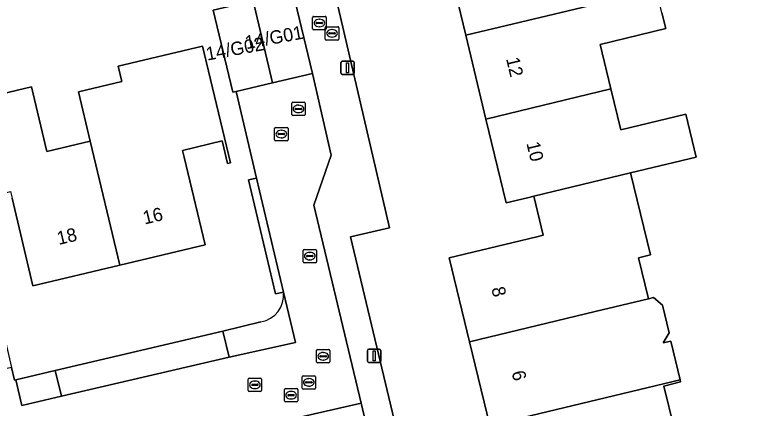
# Model space of a CAD drawing. Extents: x 157648 to 158502, y 379212 to 380938.
# Drawn here: x 158140.6 to 158196.6, y 380827.8 to 380857.3 of the extents above; entities that cross this region are included whole.
import ezdxf

# ---------------------------------------------------------------- set-up
doc = ezdxf.new("R2010")
doc.units = 0
for name, color, linetype in [('IMGEO_Brandkraan', 7, 'Continuous'), ('IMGEO_Erf', 7, 'Continuous'), ('IMGEO_Groenvoorziening', 7, 'Continuous'), ('IMGEO_Haag', 7, 'Continuous'), ('IMGEO_Kolk', 7, 'Continuous'), ('IMGEO_Lichtmast', 7, 'Continuous'), ('IMGEO_Pand', 7, 'Continuous'), ('IMGEO_Pand_nummerreeks', 7, 'Continuous'), ('IMGEO_Parkeervlak_open', 7, 'Continuous'), ('IMGEO_Rijbaan_lokaal_open', 7, 'Continuous'), ('IMGEO_Rioolput', 7, 'Continuous'), ('IMGEO_Voetpad_open', 7, 'Continuous')]:
    doc.layers.add(name, color=color, linetype=linetype)

msp = doc.modelspace()

# ---------------------------------------------------------------- linework, layer by layer
at = {"layer": 'IMGEO_Brandkraan'}
for p, q in [((158163.859, 380855.452), (158163.859, 380856.304)), ((158163.934, 380856.378), (158164.786, 380856.378)), ((158164.347, 380856.158), (158164.372, 380856.158)), ((158164.86, 380856.304), (158164.86, 380855.452)), ((158164.118, 380855.872), (158164.118, 380855.884)), ((158164.556, 380855.835), (158164.158, 380855.835)), ((158164.161, 380855.921), (158164.559, 380855.921)), ((158164.37, 380855.598), (158164.345, 380855.598)), ((158164.602, 380855.884), (158164.602, 380855.872)), ((158164.786, 380855.378), (158163.934, 380855.378))]:
    msp.add_line(p, q, dxfattribs=at)
for points in [[(158163.859, 380855.452), (158163.859, 380856.304)], [(158163.934, 380856.378), (158164.786, 380856.378)], [(158164.86, 380856.304), (158164.86, 380855.452)], [(158164.786, 380855.378), (158163.934, 380855.378)]]:
    msp.add_lwpolyline(points, dxfattribs=at)
for centre, radius, start, end in [((158163.936, 380856.302), 0.0765, 91.552, 178.448), ((158163.936, 380856.302), 0.0765, 91.552, 178.448), ((158164.784, 380856.302), 0.0765, 1.552, 88.448), ((158164.784, 380856.302), 0.0765, 1.552, 88.448), ((158163.936, 380855.454), 0.0765, 181.552, 268.448), ((158163.936, 380855.454), 0.0765, 181.552, 268.448), ((158164.158, 380855.881), 0.0403, 85.8775, 175.7526), ((158164.155, 380855.871), 0.0366, 178.938, 274.7102), ((158164.559, 380855.878), 0.043, 264.8664, 352.4533), ((158164.563, 380855.883), 0.0386, 1.7309, 96.639), ((158164.784, 380855.454), 0.0765, 271.552, 358.448), ((158164.784, 380855.454), 0.0765, 271.552, 358.448)]:
    msp.add_arc(centre, radius, start, end, dxfattribs=at)
for centre, major_axis, ratio, start_param, end_param in [((158164.346, 380855.878), (-0.387, 0.002), 0.722429, 4.712389, 7.853982), ((158164.371, 380855.878), (-0.39, 0.002), 0.717154, 1.570796, 4.712389)]:
    msp.add_ellipse(centre, major_axis=major_axis, ratio=ratio, start_param=start_param, end_param=end_param, dxfattribs=at)
at = {"layer": 'IMGEO_Erf'}
for points in [[(158230.016, 380877.859), (158163.827, 380862.151), (158168.671, 380841.291), (158165.739, 380840.623), (158169.526, 380824.707)], [(158157.175, 380851.512), (158156.948, 380851.458), (158155.477, 380857.617), (158158.457, 380858.321), (158161.437, 380859.026), (158160.042, 380865.13), (158159.844, 380865.897), (158116.365, 380855.58), (158117.831, 380849.402), (158119.428, 380842.771), (158119.322, 380842.743), (158117.095, 380839.543), (158119.836, 380828.149), (158121.806, 380828.52), (158127.204, 380829.803), (158127.381, 380829.845), (158133.395, 380831.251), (158139.93, 380832.775), (158140.373, 380830.824), (158140.585, 380829.891), (158140.683, 380829.906), (158143.629, 380830.615), (158156.186, 380833.568), (158159.045, 380834.252)], [(158176.167, 380826.479), (158174.653, 380832.768), (158173.139, 380839.058), (158179.702, 380840.637), (158180.168, 380840.749), (158179.464, 380843.674), (158178.999, 380843.562), (158177.386, 380843.174), (158175.875, 380849.453), (158174.364, 380855.731), (158172.818, 380862.154)], [(158189.057, 380857.428), (158189.344, 380856.235), (158184.433, 380855.053), (158185.238, 380851.709), (158185.976, 380848.641), (158190.854, 380849.815), (158191.626, 380846.606), (158186.713, 380845.424), (158188.192, 380839.279), (158187.296, 380839.063), (158188.036, 380835.984), (158188.413, 380836.075), (158189.097, 380835.508), (158189.598, 380833.422), (158189.146, 380832.681), (158189.713, 380832.817), (158190.414, 380829.903), (158190.451, 380829.751), (158189.197, 380829.449), (158189.958, 380826.289)], [(158135.789, 380850.422), (158141.859, 380851.867), (158143.012, 380847.024), (158146.26, 380847.797), (158145.381, 380851.483), (158148.631, 380852.258), (158148.355, 380853.416), (158154.672, 380854.92), (158156.752, 380846.181), (158156.539, 380846.13), (158156.261, 380847.297), (158156.136, 380847.822), (158153.17, 380847.106), (158153.293, 380846.59), (158154.854, 380840.033), (158148.474, 380838.514), (158141.979, 380836.967), (158140.418, 380843.524)], [(158160.721, 380836.488), (158160.137, 380836.35), (158158.113, 380844.892), (158158.697, 380845.03), (158157.175, 380851.512)]]:
    msp.add_lwpolyline(points, dxfattribs=at)
msp.add_arc((158158.677, 380836.274), 2.055, 280.3118, 5.9812, dxfattribs=at)
at = {"layer": 'IMGEO_Groenvoorziening'}
msp.add_lwpolyline([(158158.697, 380845.03), (158158.113, 380844.892), (158160.137, 380836.35), (158160.721, 380836.488)], close=True, dxfattribs=at)
at = {"layer": 'IMGEO_Haag'}
msp.add_lwpolyline([(158158.697, 380845.03), (158158.113, 380844.892), (158160.137, 380836.35), (158160.721, 380836.488)], close=True, dxfattribs=at)
at = {"layer": 'IMGEO_Kolk'}
for p, q in [((158160.066, 380847.905), (158160.066, 380848.757)), ((158160.141, 380848.831), (158160.993, 380848.831)), ((158161.067, 380848.757), (158161.067, 380847.905)), ((158160.325, 380848.325), (158160.325, 380848.337)), ((158160.763, 380848.288), (158160.365, 380848.288)), ((158160.368, 380848.374), (158160.766, 380848.374)), ((158160.554, 380848.611), (158160.579, 380848.611)), ((158160.809, 380848.337), (158160.809, 380848.325)), ((158160.993, 380847.831), (158160.141, 380847.831)), ((158160.577, 380848.051), (158160.552, 380848.051)), ((158162.198, 380838.76), (158162.198, 380839.612)), ((158162.273, 380839.686), (158163.125, 380839.686)), ((158162.457, 380839.18), (158162.457, 380839.192)), ((158162.5, 380839.229), (158162.898, 380839.229)), ((158162.686, 380839.466), (158162.711, 380839.466)), ((158162.941, 380839.192), (158162.941, 380839.18)), ((158163.199, 380839.612), (158163.199, 380838.76)), ((158163.125, 380838.686), (158162.273, 380838.686)), ((158162.895, 380839.143), (158162.497, 380839.143)), ((158162.709, 380838.906), (158162.684, 380838.906)), ((158158.088, 380829.108), (158158.088, 380829.96)), ((158158.163, 380830.034), (158159.015, 380830.034)), ((158158.576, 380829.814), (158158.601, 380829.814)), ((158159.089, 380829.96), (158159.089, 380829.108)), ((158158.347, 380829.528), (158158.347, 380829.54)), ((158158.785, 380829.491), (158158.387, 380829.491)), ((158158.39, 380829.577), (158158.788, 380829.577)), ((158158.599, 380829.254), (158158.574, 380829.254)), ((158158.831, 380829.54), (158158.831, 380829.528)), ((158159.015, 380829.034), (158158.163, 380829.034))]:
    msp.add_line(p, q, dxfattribs=at)
for points in [[(158160.066, 380847.905), (158160.066, 380848.757)], [(158160.141, 380848.831), (158160.993, 380848.831)], [(158161.067, 380848.757), (158161.067, 380847.905)], [(158160.993, 380847.831), (158160.141, 380847.831)], [(158162.198, 380838.76), (158162.198, 380839.612)], [(158162.273, 380839.686), (158163.125, 380839.686)], [(158163.199, 380839.612), (158163.199, 380838.76)], [(158163.125, 380838.686), (158162.273, 380838.686)], [(158158.088, 380829.108), (158158.088, 380829.96)], [(158158.163, 380830.034), (158159.015, 380830.034)], [(158159.089, 380829.96), (158159.089, 380829.108)], [(158159.015, 380829.034), (158158.163, 380829.034)]]:
    msp.add_lwpolyline(points, dxfattribs=at)
for centre, radius, start, end in [((158160.143, 380848.755), 0.0765, 91.552, 178.448), ((158160.143, 380848.755), 0.0765, 91.552, 178.448), ((158160.991, 380848.755), 0.0765, 1.552, 88.448), ((158160.991, 380848.755), 0.0765, 1.552, 88.448), ((158160.365, 380848.334), 0.0403, 85.8775, 175.7526), ((158160.362, 380848.324), 0.0366, 178.938, 274.7102), ((158160.766, 380848.331), 0.043, 264.8664, 352.4533), ((158160.77, 380848.336), 0.0386, 1.7309, 96.639), ((158160.143, 380847.907), 0.0765, 181.552, 268.448), ((158160.143, 380847.907), 0.0765, 181.552, 268.448), ((158160.991, 380847.907), 0.0765, 271.552, 358.448), ((158160.991, 380847.907), 0.0765, 271.552, 358.448), ((158162.275, 380839.61), 0.0765, 91.552, 178.448), ((158162.275, 380839.61), 0.0765, 91.552, 178.448), ((158162.497, 380839.189), 0.0403, 85.8775, 175.7526), ((158162.902, 380839.191), 0.0386, 1.7309, 96.639), ((158163.123, 380839.61), 0.0765, 1.552, 88.448), ((158163.123, 380839.61), 0.0765, 1.552, 88.448), ((158162.275, 380838.762), 0.0765, 181.552, 268.448), ((158162.275, 380838.762), 0.0765, 181.552, 268.448), ((158162.494, 380839.179), 0.0366, 178.938, 274.7102), ((158162.898, 380839.186), 0.043, 264.8664, 352.4533), ((158163.123, 380838.762), 0.0765, 271.552, 358.448), ((158163.123, 380838.762), 0.0765, 271.552, 358.448), ((158158.165, 380829.958), 0.0765, 91.552, 178.448), ((158158.165, 380829.958), 0.0765, 91.552, 178.448), ((158159.013, 380829.958), 0.0765, 1.552, 88.448), ((158159.013, 380829.958), 0.0765, 1.552, 88.448), ((158158.387, 380829.537), 0.0403, 85.8775, 175.7526), ((158158.384, 380829.527), 0.0366, 178.938, 274.7102), ((158158.788, 380829.534), 0.043, 264.8664, 352.4533), ((158158.792, 380829.539), 0.0386, 1.7309, 96.639), ((158158.165, 380829.11), 0.0765, 181.552, 268.448), ((158158.165, 380829.11), 0.0765, 181.552, 268.448), ((158159.013, 380829.11), 0.0765, 271.552, 358.448), ((158159.013, 380829.11), 0.0765, 271.552, 358.448)]:
    msp.add_arc(centre, radius, start, end, dxfattribs=at)
for centre, major_axis, ratio, start_param, end_param in [((158160.553, 380848.331), (-0.387, 0.002), 0.722429, 4.712389, 7.853982), ((158160.578, 380848.331), (-0.39, 0.002), 0.717154, 1.570796, 4.712389), ((158162.685, 380839.186), (-0.387, 0.002), 0.722429, 4.712389, 7.853982), ((158162.71, 380839.186), (-0.39, 0.002), 0.717154, 1.570796, 4.712389), ((158158.575, 380829.534), (-0.387, 0.002), 0.722429, 4.712389, 7.853982), ((158158.6, 380829.534), (-0.39, 0.002), 0.717154, 1.570796, 4.712389)]:
    msp.add_ellipse(centre, major_axis=major_axis, ratio=ratio, start_param=start_param, end_param=end_param, dxfattribs=at)
at = {"layer": 'IMGEO_Lichtmast'}
for p, q in [((158165.131, 380853.788), (158165.921, 380853.788)), ((158165.921, 380853.788), (158165.131, 380853.788)), ((158165.031, 380852.888), (158165.031, 380853.688)), ((158165.031, 380853.688), (158165.031, 380852.888)), ((158166.021, 380853.688), (158166.021, 380852.888)), ((158166.021, 380852.888), (158166.021, 380853.688)), ((158165.921, 380852.788), (158165.131, 380852.788)), ((158165.131, 380852.788), (158165.921, 380852.788)), ((158167.013, 380831.321), (158167.013, 380832.121)), ((158167.013, 380832.121), (158167.013, 380831.321)), ((158167.113, 380832.221), (158167.903, 380832.221)), ((158167.903, 380832.221), (158167.113, 380832.221)), ((158168.003, 380832.121), (158168.003, 380831.321)), ((158168.003, 380831.321), (158168.003, 380832.121)), ((158167.903, 380831.221), (158167.113, 380831.221)), ((158167.113, 380831.221), (158167.903, 380831.221))]:
    msp.add_line(p, q, dxfattribs=at)
for points in [[(158165.451, 380853.663), (158165.601, 380853.663), (158165.601, 380852.913), (158165.451, 380852.913), (158165.451, 380853.663)], [(158167.433, 380832.096), (158167.583, 380832.096), (158167.583, 380831.346), (158167.433, 380831.346), (158167.433, 380832.096)]]:
    msp.add_lwpolyline(points, dxfattribs=at)
for centre, start, end in [((158165.131, 380853.688), 90, 180), ((158165.131, 380853.688), 90, 180), ((158165.921, 380853.688), 0, 90), ((158165.921, 380853.688), 360, 90), ((158165.131, 380852.888), 180, 270), ((158165.131, 380852.888), 180, 270), ((158165.921, 380852.888), 270, 0), ((158165.921, 380852.888), 270, 0), ((158167.113, 380832.121), 90, 180), ((158167.113, 380832.121), 90, 180), ((158167.903, 380832.121), 0, 90), ((158167.903, 380832.121), 360, 90), ((158167.113, 380831.321), 180, 270), ((158167.113, 380831.321), 180, 270), ((158167.903, 380831.321), 270, 0), ((158167.903, 380831.321), 270, 0)]:
    msp.add_arc(centre, 0.1, start, end, dxfattribs=at)
at = {"layer": 'IMGEO_Pand'}
for points in [[(158174.364, 380855.731), (158188.638, 380859.169), (158187.887, 380862.289), (158183.028, 380861.12), (158182.234, 380864.42), (158172.818, 380862.154)], [(158158.457, 380858.321), (158159.911, 380852.166), (158162.89, 380852.878), (158161.437, 380859.026)], [(158185.238, 380851.709), (158184.433, 380855.053), (158189.344, 380856.235), (158189.057, 380857.428), (158188.638, 380859.169), (158174.364, 380855.731), (158175.875, 380849.453)], [(158158.457, 380858.321), (158155.477, 380857.617), (158156.948, 380851.458), (158157.175, 380851.512), (158159.911, 380852.166)], [(158153.17, 380847.106), (158156.136, 380847.822), (158156.261, 380847.297), (158156.539, 380846.13), (158156.752, 380846.181), (158154.672, 380854.92), (158148.355, 380853.416), (158148.631, 380852.258), (158145.381, 380851.483), (158146.26, 380847.797), (158148.474, 380838.514), (158154.854, 380840.033), (158153.293, 380846.59)], [(158135.789, 380850.422), (158137.459, 380843.35), (158140.298, 380844.027), (158140.418, 380843.524), (158141.979, 380836.967), (158148.474, 380838.514), (158146.26, 380847.797), (158143.012, 380847.024), (158141.859, 380851.867)], [(158179.464, 380843.674), (158186.713, 380845.424), (158191.626, 380846.606), (158190.854, 380849.815), (158185.976, 380848.641), (158185.238, 380851.709), (158175.875, 380849.453), (158177.386, 380843.174), (158178.999, 380843.562)], [(158174.653, 380832.768), (158184.061, 380835.029), (158188.036, 380835.984), (158187.296, 380839.063), (158188.192, 380839.279), (158186.713, 380845.424), (158179.464, 380843.674), (158180.168, 380840.749), (158179.702, 380840.637), (158173.139, 380839.058)], [(158189.598, 380833.422), (158189.097, 380835.508), (158188.413, 380836.075), (158188.036, 380835.984), (158184.061, 380835.029), (158174.653, 380832.768), (158176.167, 380826.479), (158190.414, 380829.903), (158189.713, 380832.817), (158189.146, 380832.681)], [(158191.563, 380825.078), (158191.199, 380826.588), (158189.958, 380826.289), (158189.197, 380829.449), (158190.451, 380829.751), (158190.414, 380829.903), (158176.167, 380826.479), (158177.681, 380820.189), (158184.235, 380821.766), (158184.76, 380821.892), (158185.474, 380818.927), (158184.949, 380818.801), (158183.703, 380818.502), (158183.807, 380818.068), (158183.914, 380818.094), (158192.733, 380820.216)]]:
    msp.add_lwpolyline(points, close=True, dxfattribs=at)
at = {"layer": 'IMGEO_Parkeervlak_open'}
for points in [[(158156.186, 380833.568), (158143.629, 380830.615), (158144.102, 380828.693), (158156.661, 380831.619)], [(158166.548, 380828.16), (158161.859, 380827.082), (158162.044, 380826.287), (158164.145, 380817.278), (158168.852, 380818.348)]]:
    msp.add_lwpolyline(points, close=True, dxfattribs=at)
at = {"layer": 'IMGEO_Rijbaan_lokaal_open'}
msp.add_lwpolyline([(158161.859, 380827.082), (158166.548, 380828.16), (158162.99, 380842.997), (158164.297, 380846.741), (158162.89, 380852.878), (158159.911, 380852.166), (158157.175, 380851.512), (158158.697, 380845.03), (158160.721, 380836.488), (158161.619, 380832.72), (158156.661, 380831.619), (158144.102, 380828.693), (158141.156, 380827.996), (158140.683, 380829.906), (158140.585, 380829.891), (158140.373, 380830.824), (158127.817, 380827.893), (158116.939, 380825.329)], dxfattribs=at)
at = {"layer": 'IMGEO_Rioolput'}
for p, q in [((158162.987, 380857.152), (158163.839, 380857.152)), ((158162.912, 380856.226), (158162.912, 380857.078)), ((158163.171, 380856.646), (158163.171, 380856.658)), ((158163.609, 380856.609), (158163.211, 380856.609)), ((158163.214, 380856.695), (158163.612, 380856.695)), ((158163.4, 380856.932), (158163.425, 380856.932)), ((158163.655, 380856.658), (158163.655, 380856.646)), ((158163.913, 380857.078), (158163.913, 380856.226)), ((158163.839, 380856.152), (158162.987, 380856.152)), ((158163.423, 380856.372), (158163.398, 380856.372)), ((158161.351, 380849.788), (158161.351, 380850.64)), ((158161.426, 380850.714), (158162.278, 380850.714)), ((158161.839, 380850.494), (158161.864, 380850.494)), ((158162.352, 380850.64), (158162.352, 380849.788)), ((158161.61, 380850.208), (158161.61, 380850.22)), ((158162.048, 380850.171), (158161.65, 380850.171)), ((158161.653, 380850.257), (158162.051, 380850.257)), ((158161.862, 380849.934), (158161.837, 380849.934)), ((158162.094, 380850.22), (158162.094, 380850.208)), ((158162.278, 380849.714), (158161.426, 380849.714)), ((158163.201, 380831.252), (158163.201, 380832.104)), ((158163.276, 380832.178), (158164.128, 380832.178)), ((158163.689, 380831.958), (158163.714, 380831.958)), ((158164.202, 380832.104), (158164.202, 380831.252)), ((158163.46, 380831.672), (158163.46, 380831.684)), ((158163.898, 380831.635), (158163.5, 380831.635)), ((158163.503, 380831.721), (158163.901, 380831.721)), ((158163.712, 380831.398), (158163.687, 380831.398)), ((158163.944, 380831.684), (158163.944, 380831.672)), ((158164.128, 380831.178), (158163.276, 380831.178)), ((158162.123, 380829.294), (158162.123, 380830.146)), ((158162.198, 380830.22), (158163.05, 380830.22)), ((158162.382, 380829.714), (158162.382, 380829.726)), ((158162.82, 380829.677), (158162.422, 380829.677)), ((158162.425, 380829.763), (158162.823, 380829.763)), ((158162.611, 380830), (158162.636, 380830)), ((158162.866, 380829.726), (158162.866, 380829.714)), ((158163.124, 380830.146), (158163.124, 380829.294)), ((158160.797, 380828.334), (158160.797, 380829.186)), ((158160.872, 380829.26), (158161.724, 380829.26)), ((158161.798, 380829.186), (158161.798, 380828.334)), ((158163.05, 380829.22), (158162.198, 380829.22)), ((158162.634, 380829.44), (158162.609, 380829.44)), ((158161.056, 380828.754), (158161.056, 380828.766)), ((158161.494, 380828.717), (158161.096, 380828.717)), ((158161.099, 380828.803), (158161.497, 380828.803)), ((158161.285, 380829.04), (158161.31, 380829.04)), ((158161.54, 380828.766), (158161.54, 380828.754)), ((158161.724, 380828.26), (158160.872, 380828.26)), ((158161.308, 380828.48), (158161.283, 380828.48))]:
    msp.add_line(p, q, dxfattribs=at)
for points in [[(158162.987, 380857.152), (158163.839, 380857.152)], [(158162.912, 380856.226), (158162.912, 380857.078)], [(158163.913, 380857.078), (158163.913, 380856.226)], [(158163.839, 380856.152), (158162.987, 380856.152)], [(158161.351, 380849.788), (158161.351, 380850.64)], [(158161.426, 380850.714), (158162.278, 380850.714)], [(158162.352, 380850.64), (158162.352, 380849.788)], [(158162.278, 380849.714), (158161.426, 380849.714)], [(158163.201, 380831.252), (158163.201, 380832.104)], [(158163.276, 380832.178), (158164.128, 380832.178)], [(158164.202, 380832.104), (158164.202, 380831.252)], [(158164.128, 380831.178), (158163.276, 380831.178)], [(158162.123, 380829.294), (158162.123, 380830.146)], [(158162.198, 380830.22), (158163.05, 380830.22)], [(158163.124, 380830.146), (158163.124, 380829.294)], [(158160.797, 380828.334), (158160.797, 380829.186)], [(158160.872, 380829.26), (158161.724, 380829.26)], [(158161.798, 380829.186), (158161.798, 380828.334)], [(158163.05, 380829.22), (158162.198, 380829.22)], [(158161.724, 380828.26), (158160.872, 380828.26)]]:
    msp.add_lwpolyline(points, dxfattribs=at)
for centre, radius, start, end in [((158162.989, 380857.076), 0.0765, 91.552, 178.448), ((158162.989, 380857.076), 0.0765, 91.552, 178.448), ((158163.837, 380857.076), 0.0765, 1.552, 88.448), ((158163.837, 380857.076), 0.0765, 1.552, 88.448), ((158163.211, 380856.655), 0.0403, 85.8775, 175.7526), ((158163.208, 380856.645), 0.0366, 178.938, 274.7102), ((158163.612, 380856.652), 0.043, 264.8664, 352.4533), ((158163.616, 380856.657), 0.0386, 1.7309, 96.639), ((158162.989, 380856.228), 0.0765, 181.552, 268.448), ((158162.989, 380856.228), 0.0765, 181.552, 268.448), ((158163.837, 380856.228), 0.0765, 271.552, 358.448), ((158163.837, 380856.228), 0.0765, 271.552, 358.448), ((158161.428, 380850.638), 0.0765, 91.552, 178.448), ((158161.428, 380850.638), 0.0765, 91.552, 178.448), ((158162.276, 380850.638), 0.0765, 1.552, 88.448), ((158162.276, 380850.638), 0.0765, 1.552, 88.448), ((158161.65, 380850.217), 0.0403, 85.8775, 175.7526), ((158161.647, 380850.207), 0.0366, 178.938, 274.7102), ((158162.051, 380850.214), 0.043, 264.8664, 352.4533), ((158162.055, 380850.219), 0.0386, 1.7309, 96.639), ((158161.428, 380849.79), 0.0765, 181.552, 268.448), ((158161.428, 380849.79), 0.0765, 181.552, 268.448), ((158162.276, 380849.79), 0.0765, 271.552, 358.448), ((158162.276, 380849.79), 0.0765, 271.552, 358.448), ((158163.278, 380832.102), 0.0765, 91.552, 178.448), ((158163.278, 380832.102), 0.0765, 91.552, 178.448), ((158164.126, 380832.102), 0.0765, 1.552, 88.448), ((158164.126, 380832.102), 0.0765, 1.552, 88.448), ((158163.5, 380831.681), 0.0403, 85.8775, 175.7526), ((158163.497, 380831.671), 0.0366, 178.938, 274.7102), ((158163.901, 380831.678), 0.043, 264.8664, 352.4533), ((158163.905, 380831.683), 0.0386, 1.7309, 96.639), ((158163.278, 380831.254), 0.0765, 181.552, 268.448), ((158163.278, 380831.254), 0.0765, 181.552, 268.448), ((158164.126, 380831.254), 0.0765, 271.552, 358.448), ((158164.126, 380831.254), 0.0765, 271.552, 358.448), ((158162.2, 380830.144), 0.0765, 91.552, 178.448), ((158162.2, 380830.144), 0.0765, 91.552, 178.448), ((158162.422, 380829.723), 0.0403, 85.8775, 175.7526), ((158162.419, 380829.713), 0.0366, 178.938, 274.7102), ((158162.823, 380829.72), 0.043, 264.8664, 352.4533), ((158162.827, 380829.725), 0.0386, 1.7309, 96.639), ((158163.048, 380830.144), 0.0765, 1.552, 88.448), ((158163.048, 380830.144), 0.0765, 1.552, 88.448), ((158160.874, 380829.184), 0.0765, 91.552, 178.448), ((158160.874, 380829.184), 0.0765, 91.552, 178.448), ((158161.722, 380829.184), 0.0765, 1.552, 88.448), ((158161.722, 380829.184), 0.0765, 1.552, 88.448), ((158162.2, 380829.296), 0.0765, 181.552, 268.448), ((158162.2, 380829.296), 0.0765, 181.552, 268.448), ((158163.048, 380829.296), 0.0765, 271.552, 358.448), ((158163.048, 380829.296), 0.0765, 271.552, 358.448), ((158161.096, 380828.763), 0.0403, 85.8775, 175.7526), ((158161.093, 380828.753), 0.0366, 178.938, 274.7102), ((158161.497, 380828.76), 0.043, 264.8664, 352.4533), ((158161.501, 380828.765), 0.0386, 1.7309, 96.639), ((158160.874, 380828.336), 0.0765, 181.552, 268.448), ((158160.874, 380828.336), 0.0765, 181.552, 268.448), ((158161.722, 380828.336), 0.0765, 271.552, 358.448), ((158161.722, 380828.336), 0.0765, 271.552, 358.448)]:
    msp.add_arc(centre, radius, start, end, dxfattribs=at)
for centre, major_axis, ratio, start_param, end_param in [((158163.399, 380856.652), (-0.387, 0.002), 0.722429, 4.712389, 7.853982), ((158163.424, 380856.652), (-0.39, 0.002), 0.717154, 1.570796, 4.712389), ((158161.838, 380850.214), (-0.387, 0.002), 0.722429, 4.712389, 7.853982), ((158161.863, 380850.214), (-0.39, 0.002), 0.717154, 1.570796, 4.712389), ((158163.688, 380831.678), (-0.387, 0.002), 0.722429, 4.712389, 7.853982), ((158163.713, 380831.678), (-0.39, 0.002), 0.717154, 1.570796, 4.712389), ((158162.61, 380829.72), (-0.387, 0.002), 0.722429, 4.712389, 7.853982), ((158162.635, 380829.72), (-0.39, 0.002), 0.717154, 1.570796, 4.712389), ((158161.284, 380828.76), (-0.387, 0.002), 0.722429, 4.712389, 7.853982), ((158161.309, 380828.76), (-0.39, 0.002), 0.717154, 1.570796, 4.712389)]:
    msp.add_ellipse(centre, major_axis=major_axis, ratio=ratio, start_param=start_param, end_param=end_param, dxfattribs=at)
at = {"layer": 'IMGEO_Voetpad_open'}
for points in [[(158159.844, 380865.897), (158160.042, 380865.13), (158161.437, 380859.026), (158162.89, 380852.878), (158164.297, 380846.741), (158162.99, 380842.997), (158166.548, 380828.16), (158168.852, 380818.348), (158164.145, 380817.278), (158165.282, 380812.425), (158172.086, 380813.928), (158184.171, 380816.835), (158183.914, 380818.094), (158183.807, 380818.068), (158182.999, 380817.796), (158172.223, 380815.219), (158171.793, 380815.099), (158170.989, 380818.524), (158169.526, 380824.707), (158165.739, 380840.623), (158168.671, 380841.291), (158163.827, 380862.151)], [(158159.045, 380834.252), (158156.186, 380833.568), (158156.661, 380831.619), (158161.619, 380832.72), (158160.721, 380836.488)]]:
    msp.add_lwpolyline(points, dxfattribs=at)
msp.add_lwpolyline([(158143.629, 380830.615), (158140.683, 380829.906), (158141.156, 380827.996), (158144.102, 380828.693)], close=True, dxfattribs=at)
msp.add_arc((158158.677, 380836.274), 2.055, 280.3118, 5.9812, dxfattribs=at)

# ---------------------------------------------------------------- texts
at = {"layer": 'IMGEO_Pand_nummerreeks'}
for s, rotation, p in [('14/G01', 10.4915, (158157.95, 380854.688)), ('14/G02', 10.4915, (158155.022, 380853.834)), ('12', 283.5323, (158177.379, 380853.972)), ('10', 283.5323, (158178.903, 380847.639)), ('16', 13.3958, (158150.335, 380841.548)), ('18', 13.3947, (158143.902, 380840.016)), ('8', 283.5343, (158176.282, 380836.767)), ('6', 283.5331, (158177.795, 380830.481))]:
    msp.add_text(s, height=1, rotation=rotation, dxfattribs=at).set_placement(p)

doc.saveas('drawing.dxf')
